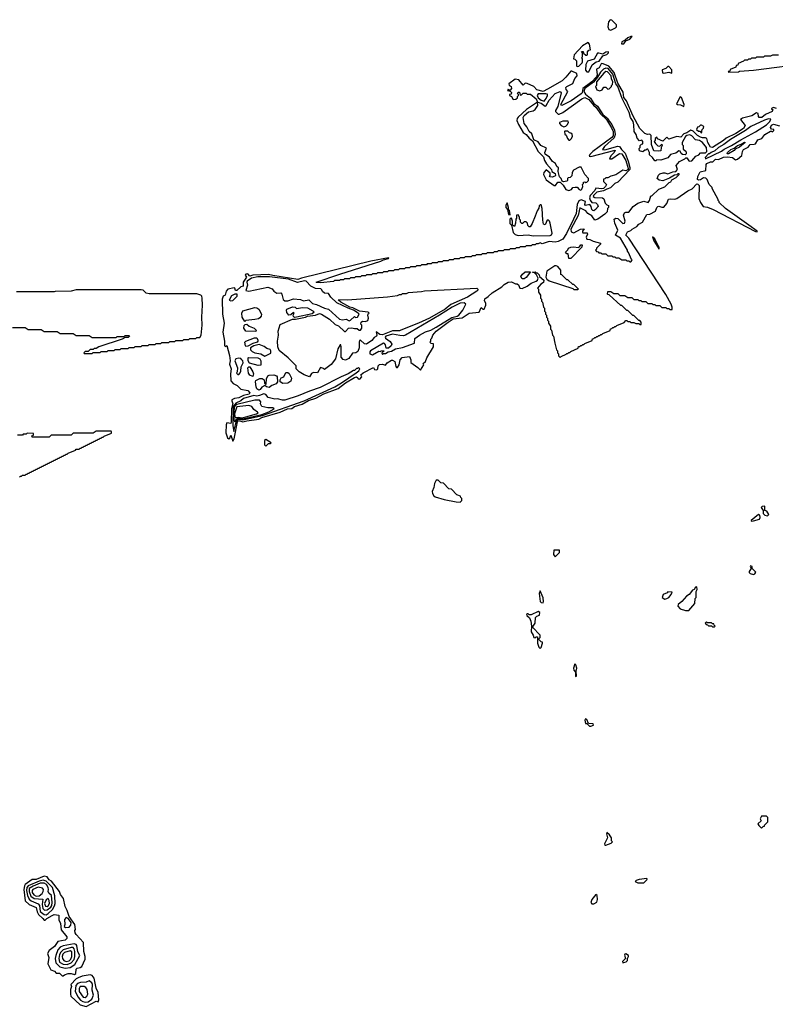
# Model space of a CAD drawing. Extents: x 2889633 to 3052318, y 540750 to 918690.
# Tile 503 of 656: x 2998169 to 3005743, y 792295 to 802166. Entities that reach past the tile are written whole.
import ezdxf

# ---------------------------------------------------------------- set-up
doc = ezdxf.new("R2010")
doc.units = 0

msp = doc.modelspace()

# ---------------------------------------------------------------- linework, layer by layer
at = {"layer": '0CON02XD'}
for points in [[(3004095, 802062.5), (3004140, 802085), (3004150, 802095), (3004150, 802115), (3004105, 802162.5), (3004086.4, 802166.4), (3004072.5, 802145), (3004063.3, 802095), (3004075, 802067.5), (3004095, 802062.5)], [(3004225, 801924), (3004245.8, 801954.2), (3004285, 801970), (3004307.5, 801997.5), (3004295, 801998.8), (3004265, 801986), (3004239.3, 801960.7), (3004206.2, 801945), (3004200, 801925), (3004225, 801924)], [(3003758.3, 801698.3), (3003775, 801700), (3003807.5, 801735), (3003810, 801745), (3003810, 801775), (3003800, 801785), (3003810, 801795), (3003810, 801835), (3003801.7, 801848.3), (3003818.3, 801848.3), (3003821.7, 801831.7), (3003845, 801810), (3003855, 801810), (3003860, 801815), (3003860, 801845), (3003875, 801860), (3003890, 801865), (3003881.7, 801921.7), (3003866.4, 801936.4), (3003810, 801905), (3003727.5, 801815), (3003720, 801775), (3003735, 801770), (3003750, 801755), (3003750, 801705), (3003758.3, 801698.3)], [(3003875, 801642.5), (3003906.7, 801715), (3003947.3, 801742.7), (3003978.3, 801751.7), (3004015, 801803.3), (3004055, 801816.2), (3004071.2, 801835), (3004070, 801845), (3004045, 801842), (3004015, 801820), (3003975, 801832), (3003960, 801830), (3003928.6, 801771.4), (3003860.5, 801749.5), (3003844, 801716), (3003839.3, 801659.3), (3003855, 801643.3), (3003875, 801642.5)], [(3005775, 801810), (3005715, 801810), (3005695, 801800), (3005635, 801800), (3005625, 801790), (3005555, 801790), (3005545, 801780), (3005505, 801780), (3005495, 801770), (3005475, 801770), (3005465, 801760), (3005435, 801760), (3005425, 801750), (3005371.7, 801728.3), (3005368.3, 801711.7), (3005351.7, 801708.3), (3005348.3, 801691.7), (3005291.7, 801668.3), (3005288.3, 801651.7), (3005271.7, 801648.3), (3005275, 801640), (3005373, 801643), (3005385, 801650), (3005525, 801660), (3006096.1, 801733.9)], [(3005755, 801277.5), (3005725, 801286), (3005705, 801276.7), (3005705, 801270), (3005720, 801265), (3005712.5, 801245), (3005645, 801217.5), (3005607.5, 801185), (3005582.5, 801185), (3005573.3, 801195), (3005572.5, 801225), (3005555, 801233.3), (3005508.8, 801201.2), (3005415, 801178), (3005393.3, 801166.7), (3005440, 801105), (3005426, 801075), (3005346.2, 801025), (3005251.7, 800978.3), (3005225, 800954), (3005115, 800886.2), (3005095, 800890), (3005067.5, 800935), (3005056.1, 800976.1), (3005043.6, 800983.6), (3005015, 800981.2), (3004995, 800987.5), (3004963.3, 801005), (3004918.8, 801048.8), (3004895, 801058.8), (3004857.2, 801032.8), (3004825, 801022), (3004795, 800988), (3004755, 800993.8), (3004675, 800970), (3004655, 800990), (3004615, 800950), (3004561.7, 800971.7), (3004555, 800990), (3004540, 800975), (3004540, 800955), (3004530, 800945), (3004542.5, 800925), (3004565, 800902.5), (3004585, 800900), (3004605, 800920), (3004610, 800905), (3004600, 800885), (3004595, 800852.5), (3004575, 800846.7), (3004525, 800852.5), (3004502.5, 800915), (3004500, 801005), (3004485, 801017.5), (3004463, 801017), (3004435, 801026.2), (3004386.2, 801075), (3004315, 801207.5), (3004252, 801352), (3004225.8, 801385), (3004219.5, 801439.5), (3004165, 801528.8), (3004127.5, 801637.5), (3004075, 801700), (3004017.5, 801722.5), (3004005, 801727.5), (3003997, 801723), (3003976.7, 801685), (3003950.8, 801669.2), (3003957.9, 801615), (3003949.6, 801595), (3003904.4, 801545), (3003813.3, 801476.7), (3003806.1, 801433.9), (3003798.2, 801421.8), (3003695.5, 801354.5), (3003605, 801307.5), (3003595, 801310), (3003593, 801317), (3003663.3, 801445), (3003645.8, 801465.8), (3003644, 801485), (3003655, 801497.1), (3003713, 801527), (3003734.3, 801575.7), (3003755.8, 801604.2), (3003755, 801626.7), (3003705, 801650.8), (3003695, 801649.2), (3003645, 801589.2), (3003605.5, 801554.5), (3003461.1, 801468.9), (3003415, 801447.8), (3003352, 801462), (3003322.5, 801495), (3003255, 801527.5), (3003235, 801530), (3003215, 801510), (3003173.3, 801563.3), (3003135, 801570), (3003073.3, 801525), (3003075, 801510), (3003097, 801497), (3003100, 801475), (3003085, 801460), (3003075, 801460), (3003065, 801470), (3003060, 801455), (3003085, 801450), (3003100, 801435), (3003095, 801420), (3003080, 801415), (3003080, 801405), (3003100, 801395), (3003115, 801367.5), (3003141.7, 801368.3), (3003158.3, 801381.7), (3003160, 801395), (3003170, 801405), (3003170, 801415), (3003160, 801425), (3003165, 801440), (3003178.3, 801438.3), (3003185, 801410), (3003198.3, 801411.7), (3003215, 801430), (3003245, 801430), (3003255, 801420), (3003288.3, 801418.3), (3003345, 801372), (3003360, 801340), (3003395, 801330), (3003435, 801300), (3003445, 801306.2), (3003475, 801360), (3003537.5, 801425), (3003587.3, 801447.3), (3003595.8, 801434.2), (3003563, 801297), (3003540, 801255), (3003540, 801245), (3003565, 801220), (3003575, 801220), (3003615, 801237.5), (3003805, 801373.3), (3003835, 801386), (3003875, 801366.7), (3003919.2, 801309.2), (3003948.5, 801285), (3003991.7, 801221.7), (3004050, 801165), (3004101.2, 801081.2), (3004116.9, 801046.9), (3004119.6, 801025), (3004116.5, 801003.5), (3004105.3, 800984.7), (3003913.8, 800845), (3003883.3, 800815), (3003878.3, 800798.3), (3003895, 800793.8), (3004136.7, 800856.7), (3004127.5, 800835), (3004095, 800800), (3004081.7, 800771.7), (3004105, 800772.5), (3004180, 800825), (3004205, 800820), (3004245, 800753.8), (3004269.1, 800675), (3004267.3, 800665), (3004245, 800650), (3004215, 800657.5), (3004145, 800610), (3004093, 800597), (3004065, 800580), (3004045, 800580), (3004035, 800570), (3004021.7, 800568.3), (3004020, 800545), (3004050, 800515), (3004041.2, 800495), (3004020, 800475), (3004005, 800469.5), (3003943.8, 800476.2), (3003934.2, 800455), (3003886.7, 800405), (3003879.2, 800379.2), (3003885.8, 800355.8), (3003903.3, 800333.3), (3003945, 800328.8), (3003960, 800315), (3003966.7, 800293.3), (3003940, 800265), (3003925, 800250), (3003915, 800252.5), (3003903.9, 800263.9), (3003897.5, 800295), (3003885, 800312.5), (3003840, 800305), (3003832.5, 800315), (3003840, 800345), (3003798.8, 800358.8), (3003775, 800351.4), (3003757.8, 800315), (3003745.6, 800225), (3003721.5, 800165), (3003648.5, 800021.5), (3003613.3, 799966.7), (3003565, 799943.8), (3003535, 799936.7), (3003475, 799942.5), (3003405, 799920), (3003385, 799930), (3003365, 799920), (3003345, 799920), (3003335, 799910), (3003305, 799910), (3003295, 799900), (3003245, 799900), (3003235, 799890), (3003185, 799890), (3003175, 799880), (3003145, 799880), (3003135, 799870), (3003085, 799870), (3003075, 799860), (3003025, 799860), (3003015, 799850), (3002965, 799850), (3002955, 799840), (3002925, 799840), (3002915, 799830), (3002855, 799830), (3002845, 799820), (3002805, 799820), (3002795, 799810), (3002745, 799810), (3002735, 799800), (3002705, 799800), (3002695, 799790), (3002635, 799790), (3002625, 799780), (3002585, 799780), (3002575, 799770), (3002525, 799770), (3002515, 799760), (3002475, 799760), (3002465, 799750), (3002415, 799750), (3002405, 799740), (3002365, 799740), (3002355, 799730), (3002305, 799730), (3002295, 799720), (3002255, 799720), (3002245, 799710), (3002195, 799710), (3002185, 799700), (3002145, 799700), (3002135, 799690), (3002085, 799690), (3002075, 799680), (3002035, 799680), (3002025, 799670), (3001975, 799670), (3001965, 799660), (3001925, 799660), (3001915, 799650), (3001865, 799650), (3001855, 799640), (3001815, 799640), (3001805, 799630), (3001755, 799630), (3001745, 799620), (3001705, 799620), (3001695, 799610), (3001645, 799610), (3001635, 799600), (3001595, 799600), (3001585, 799590), (3001535, 799590), (3001525, 799580), (3001485, 799580), (3001475, 799570), (3001425, 799570), (3001415, 799560), (3001385, 799560), (3001375, 799550), (3001325, 799550), (3001315, 799540), (3001185, 799527.5), (3001145, 799530), (3001140, 799535), (3001376.4, 799613.6), (3001790, 799745), (3001815, 799760), (3001865, 799772.5), (3001870, 799775), (3001865, 799780), (3001690, 799745), (3000995, 799576), (3000957.7, 799562.3), (3000705, 799603.3), (3000662.1, 799612.1), (3000585, 799610), (3000505, 799604.3), (3000474.1, 799594.1), (3000455, 799617.5), (3000435, 799616.7), (3000430, 799605), (3000442.5, 799585), (3000408.8, 799535), (3000410, 799495), (3000385, 799487.5), (3000345, 799450.8), (3000333, 799453), (3000326.2, 799475), (3000318.3, 799478.3), (3000255, 799463.3), (3000240, 799445), (3000227.5, 799405), (3000207, 799393), (3000196.7, 799365), (3000200, 799215), (3000217.5, 799125), (3000204, 799035), (3000223.3, 798945), (3000223.3, 798895), (3000235, 798890), (3000245, 798900), (3000270.8, 798800.8), (3000277.1, 798745), (3000273, 798713), (3000289.2, 798665), (3000281.4, 798615), (3000286, 798545), (3000307.7, 798517.7), (3000349.1, 798499.1), (3000385, 798463.3), (3000455, 798447.5), (3000476.7, 798425), (3000467.9, 798412.1), (3000411.1, 798398.9), (3000365, 798375.6), (3000321.7, 798368.3), (3000296.4, 798353.6), (3000294.1, 798344.1), (3000304.2, 798315), (3000290.9, 798265), (3000289.8, 798130.2), (3000285, 798119.2), (3000245, 798126.2), (3000237.1, 798105), (3000236, 798025), (3000252, 797975), (3000265, 797963.3), (3000275, 797970), (3000285, 798000), (3000305, 797942.5), (3000317, 797963), (3000353.4, 798135), (3000362.8, 798147.2), (3000405, 798133.8), (3000445, 798145.6), (3000565, 798160), (3000595, 798176.9), (3000778.8, 798231.2), (3000852.5, 798265), (3000895, 798270), (3000925, 798288.6), (3000999.4, 798310.6), (3001065, 798347.5), (3001136.9, 798373.1), (3001216.7, 798415)], [(3004295, 799740), (3004310, 799755), (3004301.7, 799761.7), (3004271.7, 799831.7), (3004260, 799845), (3004260, 799855), (3004192.5, 799975), (3004140, 800005), (3004163.8, 800055), (3004133.8, 800125), (3004127.5, 800165), (3004145, 800177.5), (3004165, 800173.3), (3004214.2, 800124.2), (3004233, 800127), (3004238.8, 800145), (3004222, 800205), (3004230.7, 800229.3), (3004243.6, 800236.4), (3004275, 800237.5), (3004320, 800295), (3004365, 800326.7), (3004425, 800347.5), (3004470, 800335), (3004482.5, 800355), (3004495, 800400), (3004505, 800400), (3004575, 800467.5), (3004635, 800490), (3004680, 800535), (3004695, 800540), (3004705, 800560), (3004750, 800585), (3004780, 800615), (3004780, 800620), (3004765, 800620), (3004755, 800610), (3004733, 800607), (3004681.7, 800578.3), (3004615, 800552.5), (3004578.3, 800558.3), (3004560, 800575), (3004571.7, 800608.3), (3004585, 800620), (3004618.3, 800631.7), (3004635, 800632.5), (3004665, 800622.5), (3004715, 800642.5), (3004747, 800643), (3004762.5, 800665), (3004750, 800705), (3004783.9, 800746.1), (3004835, 800770), (3004845, 800780), (3004855, 800780), (3004875, 800750), (3004885, 800746.7), (3004905, 800752.5), (3004945, 800797.5), (3004977, 800813), (3004995, 800830), (3005045, 800832.5), (3005057.5, 800845), (3005055, 800886.7), (3005013.8, 800935), (3004985, 800954.2), (3004942.9, 800962.9), (3004905, 801003.3), (3004885, 801011.2), (3004857.5, 801005), (3004843.8, 800995), (3004810, 800935), (3004810, 800915), (3004820, 800905), (3004818.3, 800868.3), (3004845, 800846.7), (3004850, 800835), (3004849.5, 800820.5), (3004840, 800810), (3004813.9, 800813.9), (3004800, 800825), (3004788.3, 800848.3), (3004775, 800850), (3004745, 800826.7), (3004693.9, 800816.1), (3004665, 800782.5), (3004595, 800757.5), (3004555, 800760), (3004545, 800750), (3004535, 800750), (3004512.5, 800785), (3004481.7, 800811.7), (3004483.3, 800835), (3004465, 800867.5), (3004455, 800870), (3004445, 800860), (3004435, 800860), (3004415, 800840), (3004381.7, 800851.7), (3004380, 800875), (3004390, 800885), (3004390, 800905), (3004401.7, 800918.3), (3004417, 800923), (3004416.7, 800945), (3004405, 800957.5), (3004381.7, 800951.7), (3004358.3, 800978.3), (3004350, 801015), (3004330, 801045), (3004326.7, 801113.3), (3004318, 801145), (3004293.3, 801185), (3004276.9, 801235), (3004209.5, 801375), (3004163.5, 801495), (3004145.5, 801525), (3004115, 801620.8), (3004068.2, 801678.2), (3004045, 801681.9), (3004019.7, 801670.3), (3003989.7, 801640.3), (3003961, 801589), (3003921.1, 801538.9), (3003832.5, 801475), (3003825.5, 801445.5), (3003839.1, 801419.1), (3003889.4, 801379.4), (3003925.7, 801325), (3003959.6, 801299.6), (3004015, 801217.1), (3004065.7, 801175.7), (3004080.8, 801145), (3004105.8, 801115.8), (3004130.3, 801060.3), (3004138, 801015), (3004128.6, 800981.4), (3004030, 800895), (3004010, 800865), (3004035, 800862), (3004165, 800896.9), (3004182.5, 800895), (3004201.2, 800865), (3004238.3, 800828.3), (3004267.9, 800747.9), (3004285.8, 800685), (3004285.5, 800664.5), (3004163.8, 800536.2), (3004135, 800524), (3004090.7, 800479.3), (3004055, 800468.8), (3004020.8, 800449.2), (3003955, 800436), (3003920, 800405), (3003917.5, 800395), (3003935, 800382.5), (3004011.7, 800381.7), (3004025, 800370), (3004037, 800327), (3004055, 800310), (3004070, 800305), (3004070, 800285), (3004060, 800275), (3004059.3, 800240.7), (3004035, 800216.7), (3003963.8, 800166.2), (3003935, 800157.5), (3003905, 800198.8), (3003865, 800223.8), (3003845, 800251.2), (3003785, 800280), (3003765.9, 800204.1), (3003694.3, 800065), (3003698.3, 800038.3), (3003725, 800031.2), (3003790, 800065), (3003828.3, 800068.3), (3003810, 800045), (3003810, 800035), (3003815, 800030), (3003858.3, 800028.3), (3003860, 800015), (3003846.7, 799985), (3003853.8, 799965), (3003885, 799961.2), (3003916.1, 799946.1), (3003990, 799925), (3003990, 799915), (3003950, 799875), (3003950, 799865), (3003940, 799855), (3003951.7, 799841.7), (3003968.3, 799838.3), (3003975, 799830), (3003995, 799830), (3004005, 799820), (3004045, 799820), (3004065, 799800), (3004105, 799800), (3004115, 799790), (3004135, 799790), (3004145, 799780), (3004175, 799780), (3004205, 799760), (3004245, 799760), (3004255, 799750), (3004275, 799750), (3004285, 799740), (3004295, 799740)], [(3004705, 801630), (3004706.7, 801665), (3004675, 801696.2), (3004665, 801697.5), (3004645, 801677.5), (3004610, 801665), (3004613, 801633), (3004625, 801630), (3004675, 801640), (3004705, 801630)], [(3003985, 801453.3), (3004006.4, 801463.6), (3004025, 801490), (3004045, 801490), (3004065, 801470), (3004078.3, 801471.7), (3004100, 801495), (3004100, 801505), (3004111.7, 801518.3), (3004113.3, 801545), (3004100, 801575), (3004098, 801605), (3004060, 801645), (3004045, 801646.7), (3004025, 801630), (3003950.8, 801545), (3003950, 801505), (3003940, 801495), (3003955, 801462.5), (3003985, 801453.3)], [(3003425, 801348.8), (3003445.8, 801375), (3003460, 801405), (3003459.3, 801419.3), (3003443.9, 801423.9), (3003365, 801422), (3003357.1, 801405), (3003365, 801384.2), (3003395, 801358.6), (3003425, 801348.8)], [(3004825, 801296.7), (3004831.2, 801315), (3004802.5, 801385), (3004788.3, 801391.7), (3004754.1, 801324.1), (3004762.5, 801315), (3004791.7, 801311.7), (3004825, 801296.7)], [(3003675, 800454.3), (3003700, 800465), (3003715, 800482.5), (3003736.1, 800486.1), (3003756.1, 800486.1), (3003776.7, 800465), (3003795, 800456.7), (3003803.9, 800466.1), (3003812.5, 800495), (3003810, 800515), (3003820, 800525), (3003821.7, 800538.3), (3003835, 800540), (3003842.5, 800532.5), (3003855, 800537.5), (3003870, 800555), (3003870, 800575), (3003832.5, 800615), (3003796.4, 800686.4), (3003777, 800687), (3003720.7, 800659.3), (3003707.5, 800635), (3003705, 800600), (3003687, 800583), (3003668.3, 800581.7), (3003660, 800575), (3003660, 800555), (3003653, 800547), (3003621.2, 800541.2), (3003607.5, 800547.5), (3003596.7, 800575), (3003580, 800590), (3003568.1, 800645), (3003570.7, 800680.7), (3003553.3, 800695), (3003540, 800725), (3003511.2, 800745), (3003478.6, 800788.6), (3003437.3, 800817.3), (3003434, 800835), (3003448.3, 800878.3), (3003392.5, 800905), (3003365, 800942.5), (3003323.3, 800963.3), (3003303.6, 801023.6), (3003276.7, 801045), (3003252.3, 801092.3), (3003224.2, 801124.2), (3003216.7, 801185), (3003226, 801205), (3003268.8, 801241.2), (3003315.9, 801254.1), (3003335, 801266.7), (3003363.8, 801305), (3003360, 801340), (3003247.5, 801265), (3003165, 801190), (3003154, 801175), (3003152.5, 801155), (3003167.5, 801115), (3003214.4, 801034.4), (3003246.7, 801016.7), (3003275, 800978), (3003310.7, 800950.7), (3003366.4, 800845), (3003420, 800790), (3003430.8, 800755), (3003451.2, 800721.2), (3003500.8, 800665), (3003502.5, 800645), (3003535, 800623.3), (3003538.8, 800605), (3003533.8, 800596.2), (3003505, 800587.5), (3003485, 800590), (3003480, 800595), (3003487, 800603), (3003486.2, 800626.2), (3003445, 800660), (3003423.3, 800635), (3003418.8, 800615), (3003445, 800562.5), (3003525, 800502.5), (3003540, 800505), (3003562.5, 800537.5), (3003587, 800537), (3003618.2, 800508.2), (3003644, 800465), (3003675, 800454.3)], [(3005045, 800772.5), (3005205, 800847.5), (3005231.7, 800868.3), (3005305, 800904), (3005397.5, 800962.5), (3005545, 801041.2), (3005655, 801113.3), (3005690, 801145), (3005698.3, 801168.3), (3005675, 801172.5), (3005635, 801160), (3005497.5, 801095), (3005445.8, 801054.2), (3005293.3, 800965), (3005226.1, 800913.9), (3005175, 800886.2), (3005136.7, 800853.3), (3005100, 800835), (3005085, 800820), (3005075, 800820), (3005040, 800785), (3005045, 800772.5)], [(3001216.7, 798415), (3001360.7, 798469.3), (3001434, 798525), (3001525, 798580), (3001546.2, 798586.2), (3001557, 798577), (3001560, 798565), (3001576.7, 798563.3), (3001597.5, 798585), (3001590, 798605), (3001612.5, 798625), (3001715, 798680), (3001725, 798660), (3001750, 798655), (3001760, 798665), (3001763, 798697), (3001775, 798710), (3001805, 798712.5), (3001835, 798703.8), (3001853.6, 798726.4), (3001895, 798753.8), (3001905, 798753.8), (3001928.1, 798738.1), (3001938.3, 798688.3), (3001945, 798680), (3001955, 798680), (3001973.3, 798705), (3001983, 798757), (3002001.7, 798778.3), (3002075, 798790), (3002090, 798755), (3002090.7, 798730.7), (3002159.3, 798679.3), (3002185, 798652.5), (3002220, 798705), (3002211.7, 798718.3), (3002235, 798740), (3002250, 798775), (3002316.7, 798885), (3002318.3, 798918.3), (3002295, 798920), (3002280, 798935), (3002290, 798945), (3002290, 798965), (3002300, 798975), (3002310, 799005), (3002342.5, 799045), (3002465.5, 799134.5), (3002515, 799166.5), (3002605, 799176.2), (3002675, 799222.5), (3002775, 799233.8), (3002795, 799280), (3002810, 799265), (3002825, 799263.3), (3002842.5, 799305), (3002842.5, 799325), (3002828.3, 799348.3), (3002830.7, 799369.3), (3002865, 799390), (3002905, 799427.5), (3003003, 799487), (3003025, 799510), (3003064.1, 799535.9), (3003099.3, 799539.3), (3003138.3, 799518.3), (3003157, 799517), (3003168.8, 799508.8), (3003183.8, 799473.8), (3003205, 799470), (3003255, 799496.2), (3003294.4, 799525.6), (3003346.5, 799543.5), (3003360, 799555), (3003366.7, 799576.7), (3003348.3, 799608.3), (3003328.3, 799628.3), (3003310, 799635), (3003335, 799640), (3003345, 799630), (3003355, 799630), (3003375, 799610), (3003380.7, 799590.7), (3003421.4, 799555), (3003418.6, 799531.4), (3003392.5, 799515), (3003360, 799475), (3003370, 799465), (3003370, 799435), (3003390, 799405), (3003390, 799375), (3003400, 799365), (3003400, 799345), (3003410, 799335), (3003420, 799285), (3003430, 799275), (3003430, 799245), (3003440, 799235), (3003440, 799215), (3003450, 799205), (3003450, 799185), (3003460, 799175), (3003460, 799155), (3003470, 799145), (3003470, 799125), (3003490, 799095), (3003490, 799065), (3003500, 799055), (3003510, 799005), (3003520, 798995), (3003533, 798923), (3003550, 798855), (3003560, 798845), (3003560, 798825), (3003570, 798815), (3003570, 798795), (3003585, 798780), (3003595, 798790), (3003648.3, 798811.7), (3003655, 798820), (3003665, 798820), (3003675, 798830), (3003685, 798830), (3003695, 798840), (3003768.3, 798871.7), (3003771.7, 798888.3), (3003785, 798890), (3003795, 798900), (3003805, 798900), (3003815, 798910), (3003825, 798910), (3003835, 798920), (3003908.3, 798951.7), (3003911.7, 798968.3), (3003925, 798970), (3003935, 798980), (3003945, 798980), (3003955, 798990), (3003965, 798990), (3003975, 799000), (3003985, 799000), (3003995, 799010), (3004005, 799010), (3004015, 799020), (3004088.3, 799051.7), (3004091.7, 799068.3), (3004105, 799070), (3004115, 799080), (3004125, 799080), (3004135, 799090), (3004145, 799090), (3004155, 799100), (3004228.3, 799131.7), (3004245, 799150), (3004255, 799150), (3004265, 799140), (3004285, 799140), (3004295, 799130), (3004325, 799130), (3004345, 799120), (3004375, 799120), (3004385, 799110), (3004398.3, 799111.7), (3004400, 799135), (3004385, 799150), (3004375, 799150), (3004325, 799200), (3004315, 799200), (3004265, 799250), (3004255, 799250), (3004205, 799300), (3004195, 799300), (3004078.3, 799408.3), (3004065, 799410), (3004060, 799415), (3004065, 799440), (3004095, 799440), (3004125, 799420), (3004165, 799420), (3004185, 799400), (3004235, 799400), (3004265, 799380), (3004305, 799380), (3004325, 799360), (3004365, 799360), (3004375, 799350), (3004395, 799350), (3004405, 799340), (3004445, 799340), (3004465, 799320), (3004505, 799320), (3004515, 799310), (3004535, 799310), (3004545, 799300), (3004585, 799300), (3004605, 799280), (3004645, 799280), (3004655, 799270), (3004675, 799270), (3004685, 799260), (3004708.3, 799261.7), (3004710, 799285), (3004700, 799315), (3004645, 799410), (3004275, 799977.5), (3004243.3, 800005), (3004261.4, 800038.6), (3004295, 800052.5), (3004308, 800065), (3004355, 800094.2), (3004375, 800116), (3004412, 800135), (3004455, 800212.5), (3004485, 800217.5), (3004543.8, 800246.2), (3004555, 800282.5), (3004565, 800293.3), (3004575, 800298), (3004607, 800287), (3004625, 800287.5), (3004656, 800325), (3004674.2, 800365.8), (3004695, 800371.2), (3004735, 800365.8), (3004756.4, 800373.6), (3004865, 800450.6), (3004909.8, 800470.2), (3004955, 800520), (3004968.3, 800518.3), (3004980, 800505), (3004977.5, 800375), (3004992.3, 800332.3), (3005020, 800295), (3005065, 800287.5), (3005120, 800265), (3005545, 800042.5), (3005560, 800040), (3005560, 800045), (3005476.9, 800106.9), (3005244.2, 800274.2), (3005180, 800335), (3005180, 800345), (3005170, 800355), (3005170, 800365), (3005110, 800475), (3005110, 800485), (3005080, 800515), (3005060, 800565), (3005048.3, 800578.3), (3005025, 800580), (3004995, 800560), (3004975, 800556.7), (3004963.8, 800565), (3004965.8, 800595), (3004989.7, 800640.3), (3005047, 800653), (3005050, 800715), (3005057.5, 800725), (3005095, 800742.5), (3005117, 800743), (3005145, 800766.7), (3005173.8, 800763.8), (3005225, 800786.7), (3005265, 800790), (3005315, 800783.3), (3005345, 800762.2), (3005363.5, 800766.5), (3005407.1, 800805), (3005413.3, 800845), (3005423.6, 800866.4), (3005470, 800890), (3005490, 800915), (3005533, 800917), (3005545, 800923.3), (3005567, 800963), (3005607.5, 800975), (3005640, 801015), (3005695, 801047.5), (3005705, 801050), (3005715, 801043.3), (3005730, 801055), (3005730, 801065), (3005705, 801070), (3005696.7, 801085), (3005705, 801110), (3005725, 801120), (3005783.8, 801103.8)], [(3003625, 801092.5), (3003645, 801100), (3003656.4, 801113.6), (3003670, 801135), (3003668.3, 801148.3), (3003615, 801147.5), (3003580, 801135), (3003580, 801125), (3003597, 801107), (3003625, 801092.5)], [(3005005, 801030), (3005010, 801065), (3005025, 801080), (3005027.5, 801095), (3005005, 801110), (3004995, 801110), (3004978.3, 801091.7), (3004961.7, 801088.3), (3004952.5, 801065), (3004975, 801050), (3004988.3, 801048.3), (3005005, 801030)], [(3003685, 800960), (3003698.3, 800971.7), (3003710, 800995), (3003708.3, 801018.3), (3003695, 801030), (3003681.7, 801031.7), (3003665, 801050), (3003635, 801050), (3003630, 801045), (3003635, 801020), (3003648.3, 801008.3), (3003660, 800975), (3003675, 800960), (3003685, 800960)], [(3005265, 800820), (3005260, 800825), (3005262.5, 800835), (3005297.5, 800865), (3005332.5, 800877.5), (3005365, 800906), (3005402.5, 800917.5), (3005435, 800937.5), (3005440, 800935), (3005385, 800887.5), (3005341.7, 800868.3), (3005330, 800855), (3005275, 800822.5), (3005265, 800820)], [(3003085, 800210), (3003080, 800255), (3003070, 800265), (3003070, 800285), (3003055, 800330), (3003043, 800307), (3003043, 800283), (3003060, 800265), (3003070, 800215), (3003085, 800210)], [(3003315, 799998), (3003485, 800001.2), (3003500, 800010), (3003506.7, 800025), (3003487.5, 800125), (3003480, 800145), (3003465, 800160), (3003451.7, 800148.3), (3003440, 800115), (3003435, 800110), (3003420, 800115), (3003412.5, 800155), (3003407.5, 800275), (3003395, 800310), (3003385, 800310), (3003375, 800300), (3003371.7, 800278.3), (3003355, 800250), (3003337.5, 800195), (3003306.7, 800123.3), (3003285, 800090), (3003275, 800090), (3003261.7, 800101.7), (3003260, 800125), (3003245, 800140), (3003225, 800140), (3003208.3, 800121.7), (3003201.7, 800121.7), (3003190, 800135), (3003190, 800155), (3003180, 800165), (3003180, 800185), (3003165, 800210), (3003150, 800205), (3003150, 800175), (3003143, 800167), (3003140, 800125), (3003128.3, 800091.7), (3003110, 800105), (3003110, 800145), (3003100, 800175), (3003095, 800180), (3003083, 800167), (3003083, 800123), (3003100, 800105), (3003114.1, 800034.1), (3003135, 800013.3), (3003165, 800004), (3003265, 800010), (3003315, 799998)], [(3004580, 799870), (3004580, 799885), (3004571.7, 799891.7), (3004535, 799970), (3004511.7, 799988.3), (3004525, 799950), (3004575, 799870), (3004580, 799870)], [(3003695, 799773.3), (3003673.6, 799773.6), (3003667.5, 799817.5), (3003655, 799820), (3003640, 799835), (3003665, 799860), (3003670, 799875), (3003693.6, 799886.4), (3003725, 799890), (3003766.2, 799883.8), (3003780, 799890), (3003795, 799910), (3003808.3, 799908.3), (3003802.5, 799885), (3003695, 799773.3)], [(3003765, 799460), (3003770, 799465), (3003725, 799510), (3003715, 799510), (3003665, 799560), (3003655, 799560), (3003605, 799610), (3003593.3, 799613.3), (3003593.3, 799655), (3003563.2, 799693.2), (3003545, 799700), (3003532.3, 799697.7), (3003453.3, 799645), (3003443.8, 799585), (3003453.8, 799565), (3003475, 799548.8), (3003715, 799470), (3003723, 799463), (3003765, 799460)], [(3001471.7, 799148.3), (3001485, 799152.5), (3001525, 799190), (3001535, 799180), (3001555, 799182.5), (3001570, 799215), (3001560, 799225), (3001513.3, 799255), (3001462.8, 799272.8), (3001349.2, 799329.2), (3001287.5, 799385), (3001265, 799420), (3001225, 799423.3), (3001205, 799440), (3001198.3, 799458.3), (3001187, 799467), (3001133, 799473), (3001086.4, 799496.4), (3001040, 799545), (3001025, 799548), (3000953, 799533), (3000862.5, 799565), (3000673, 799587), (3000555, 799588.2), (3000493.9, 799576.1), (3000450, 799545), (3000446, 799535), (3000452.9, 799505), (3000435, 799450), (3000465, 799446.2), (3000655, 799483.3), (3000698.8, 799468.8), (3000717.5, 799445), (3000745, 799426.2), (3000785, 799428.8), (3000796.2, 799415), (3000810.5, 799360.5), (3000825, 799346.7), (3000855, 799346.7), (3000915, 799366.7), (3000985, 799360), (3001015, 799348.8), (3001067, 799357), (3001102.3, 799322.3), (3001145, 799310), (3001225, 799273.8), (3001265, 799263.8), (3001375, 799164), (3001405, 799158), (3001443, 799163), (3001471.7, 799148.3)], [(3003225, 799570), (3003205, 799570), (3003193, 799593), (3003207.5, 799615), (3003235, 799637.5), (3003288.3, 799638.3), (3003245, 799583.3), (3003225, 799570)], [(2998895, 798820), (2998905, 798830), (2998975, 798830), (2998985, 798840), (2999045, 798840), (2999055, 798850), (2999115, 798850), (2999125, 798860), (2999175, 798860), (2999185, 798870), (2999255, 798870), (2999265, 798880), (2999315, 798880), (2999325, 798890), (2999385, 798890), (2999395, 798900), (2999455, 798900), (2999465, 798910), (2999525, 798910), (2999535, 798920), (2999585, 798920), (2999595, 798930), (2999665, 798930), (2999675, 798940), (2999725, 798940), (2999735, 798950), (2999805, 798950), (2999815, 798960), (2999865, 798960), (2999875, 798970), (2999935, 798970), (2999945, 798980), (2999975, 798980), (2999988.8, 799005), (2999999.4, 799105), (2999993.8, 799185), (3000001.5, 799305), (2999999.4, 799375), (2999995, 799393.3), (2999985, 799404), (2999945, 799418.8), (2999465, 799418.8), (2999436, 799426), (2999405, 799453.3), (2999385, 799458.8), (2998735, 799458.8), (2998685, 799443.3), (2998525, 799442.5), (2998515, 799437.5), (2998135, 799437.5)], [(3000285, 799347.5), (3000305, 799352.5), (3000347.5, 799395), (3000350, 799415), (3000323.8, 799416.2), (3000291.7, 799398.3), (3000270, 799355), (3000285, 799347.5)], [(3001075, 798586.7), (3001020, 798605), (3000970, 798635), (3000940, 798665), (3000940, 798695), (3000860, 798775), (3000768.8, 798848.8), (3000756.6, 798886.6), (3000754.3, 798944.3), (3000761.4, 799005), (3000759.4, 799045), (3000780.9, 799109.1), (3000905, 799162.5), (3000935, 799163.8), (3001035, 799183.3), (3001055, 799192.5), (3001135, 799203.3), (3001175, 799220), (3001195, 799213.8), (3001273.3, 799165), (3001331.4, 799111.4), (3001365.8, 799095.8), (3001425, 799040), (3001435, 799040), (3001465, 799072.5), (3001497, 799077), (3001525, 799070), (3001551.7, 799071.7), (3001570, 799055), (3001585, 799052.5), (3001597, 799073), (3001600, 799095), (3001600, 799105), (3001590, 799115), (3001592.5, 799135), (3001605, 799142.5), (3001635, 799140), (3001660, 799150), (3001666.1, 799173.9), (3001657.1, 799205), (3001661.7, 799218.3), (3001672.5, 799225), (3001663.3, 799233.3), (3001575, 799245.5), (3001507.2, 799277.2), (3001478, 799285), (3001386.2, 799335), (3001363.8, 799355), (3001367.5, 799362.5), (3001455, 799357.5), (3001855, 799387.5), (3001955, 799400), (3001975, 799410), (3001995, 799410), (3002005, 799420), (3002045, 799420), (3002065, 799430), (3002195, 799440), (3002225, 799447.5), (3002750, 799475), (3002762.5, 799465), (3002762.5, 799455), (3002752.5, 799445), (3002656.4, 799383.6), (3002489.3, 799310.7), (3002435, 799264.2), (3002277.5, 799175), (3002165, 799122.5), (3001990, 799055), (3001975, 799047.5), (3001905, 799046), (3001805, 799005.5), (3001780.4, 799010.4), (3001742.5, 799037.5), (3001750, 799005), (3001746.8, 798993.2), (3001721.4, 798978.6), (3001699.6, 798950.4), (3001645, 798914.4), (3001625, 798918), (3001585, 798952.5), (3001575, 798950), (3001570, 798935), (3001571.2, 798875), (3001558.7, 798841.3), (3001537.5, 798825), (3001505, 798823.3), (3001468.9, 798771.1), (3001435, 798754.2), (3001410.2, 798760.2), (3001392.7, 798782.7), (3001390, 798885), (3001387, 798907), (3001381.7, 798908.3), (3001357.5, 798865), (3001333.3, 798765), (3001289.7, 798710.3), (3001225, 798660), (3001215, 798670), (3001185, 798680), (3001155, 798627.5), (3001115, 798628), (3001095, 798620), (3001075, 798586.7)], [(3001705, 798807.5), (3001768.3, 798841.7), (3001785, 798840), (3001793, 798847), (3001815, 798850), (3001818.3, 798841.7), (3001800, 798825), (3001805, 798810), (3001815, 798820), (3001835, 798820), (3001863, 798837), (3001897, 798843), (3001935, 798867.5), (3002005, 798881.2), (3002125, 798922.5), (3002131.2, 798968.8), (3002175, 799002.5), (3002235, 799037.5), (3002290, 799055), (3002345, 799084.2), (3002500.7, 799179.3), (3002555.5, 799194.5), (3002570, 799205), (3002612.5, 799255), (3002640, 799315), (3002625, 799327.5), (3002585, 799325.8), (3002505, 799284.3), (3002377.3, 799202.7), (3002035, 799004.2), (3002015, 798998.1), (3001978.8, 798998.8), (3001905, 799013.3), (3001840, 798995), (3001832.5, 798985), (3001836.7, 798975), (3001881.7, 798941.7), (3001897.5, 798915), (3001892.5, 798895), (3001867, 798873), (3001841.7, 798871.7), (3001836.7, 798905), (3001825, 798920), (3001815, 798922.5), (3001683.6, 798846.4), (3001677.5, 798835), (3001680, 798815), (3001705, 798807.5)], [(3000425, 799140), (3000400, 799185), (3000396.7, 799225), (3000405, 799247.5), (3000525, 799282.5), (3000545, 799278.8), (3000565, 799263.3), (3000593.8, 799215), (3000588.8, 799195), (3000575, 799177.5), (3000561.7, 799168.3), (3000525, 799160), (3000435, 799150), (3000425, 799140)], [(3000925, 799180), (3000911.7, 799191.7), (3000910, 799205), (3000920, 799225), (3000915, 799230), (3000885, 799207.5), (3000865, 799202.5), (3000845, 799230), (3000842.5, 799255), (3000847.5, 799265), (3000905, 799288), (3000930, 799285), (3000945, 799272.5), (3001005, 799282), (3001055, 799276.2), (3001108.3, 799248.3), (3001120, 799235), (3001101.7, 799218.3), (3000945, 799182.5), (3000925, 799180)], [(3000535, 799040), (3000435, 799042.5), (3000416, 799075), (3000419.3, 799100.7), (3000428.3, 799111.7), (3000445, 799112.5), (3000470, 799095), (3000520, 799075), (3000540, 799055), (3000535, 799040)], [(2998095, 799080), (2998225, 799080), (2998255, 799060), (2998385, 799060), (2998415, 799040), (2998545, 799040), (2998575, 799020), (2998705, 799020), (2998735, 799000), (2998865, 799000), (2998895, 798980), (2999135, 798980), (2999145, 798990), (2999215, 798990), (2999225, 799000), (2999265, 799000), (2999270, 798995), (2999255, 798980), (2999225, 798980), (2999197, 798963), (2998963, 798887), (2998935, 798870), (2998915, 798870), (2998905, 798860), (2998875, 798860), (2998855, 798840), (2998825, 798840), (2998810, 798825), (2998815, 798820), (2998895, 798820)], [(3000435, 798890), (3000432.5, 798895), (3000427, 798933), (3000435, 798942.5), (3000523, 798977), (3000546.4, 798976.4), (3000556.7, 798955), (3000556.7, 798945), (3000547.5, 798935), (3000505, 798921.2), (3000455, 798893.8), (3000435, 798890)], [(3000625, 798793.3), (3000685, 798822.5), (3000686.7, 798845), (3000680, 798860), (3000645, 798870), (3000618.8, 798888.8), (3000570.5, 798910.5), (3000515, 798897.8), (3000482, 798875), (3000481.2, 798855), (3000498.8, 798838.8), (3000525, 798827.5), (3000585.5, 798815.5), (3000625, 798793.3)], [(3000365, 798610), (3000380, 798625), (3000387, 798643), (3000387.5, 798685), (3000409.2, 798725), (3000405.8, 798745), (3000396.9, 798756.9), (3000385, 798768.8), (3000365, 798774.2), (3000336.7, 798765), (3000326.2, 798745), (3000352.5, 798675), (3000350, 798635), (3000343, 798623), (3000355, 798610), (3000365, 798610)], [(3000558.3, 798698.3), (3000473, 798723), (3000457.5, 798745), (3000460, 798775), (3000465, 798780), (3000555, 798776.7), (3000575, 798767.5), (3000586.2, 798745), (3000585, 798702.5), (3000558.3, 798698.3)], [(3000315, 798037.5), (3000343.6, 798145), (3000355, 798161.1), (3000405, 798153.9), (3000603.3, 798196.7), (3001021.2, 798345), (3001326.7, 798485), (3001396, 798525), (3001542.5, 798625), (3001567.5, 798645), (3001580, 798665), (3001565, 798680), (3001555, 798670), (3001545, 798670), (3001525, 798650), (3001515, 798650), (3001460, 798615), (3001390, 798585), (3001181.7, 798478.3), (3001075, 798443.3), (3000960, 798395), (3000825, 798351.2), (3000801.7, 798351.7), (3000753.6, 798366.4), (3000725, 798362.5), (3000658.3, 798378.3), (3000635, 798410), (3000615, 798416.7), (3000572.3, 798397.7), (3000545, 798392), (3000515, 798400), (3000412.1, 798367.9), (3000385, 798344), (3000335, 798320.6), (3000309.1, 798285), (3000303.8, 798095), (3000315, 798037.5)], [(3000505, 798590), (3000475, 798602.5), (3000462.2, 798622.2), (3000454.2, 798675), (3000465, 798687.5), (3000476.2, 798686.2), (3000506.2, 798635), (3000512.5, 798615), (3000505, 798590)], [(3000565, 798452), (3000546.2, 798465), (3000538, 798485), (3000531.2, 798535), (3000535, 798547.5), (3000575, 798570), (3000600.5, 798570.5), (3000620, 798555), (3000623, 798523), (3000635, 798510), (3000640, 798515), (3000642.5, 798565), (3000656.2, 798595), (3000668.3, 798601.7), (3000715, 798606), (3000743.3, 798595), (3000750, 798585), (3000752.5, 798535), (3000740, 798515), (3000695, 798497.5), (3000670.7, 798479.3), (3000644, 798484), (3000625, 798500), (3000595, 798482.5), (3000580, 798460), (3000565, 798452)], [(3000805, 798520), (3000780, 798535), (3000780, 798555), (3000790, 798575), (3000815, 798587.5), (3000835, 798630), (3000855, 798630), (3000869.3, 798619.3), (3000893, 798573), (3000888.3, 798541.7), (3000855, 798523.3), (3000805, 798520)], [(3000325, 798133.3), (3000338.7, 798161.3), (3000355, 798171.9), (3000405, 798165.3), (3000595, 798206.9), (3000666.2, 798235), (3000720, 798265), (3000706.4, 798276.4), (3000655, 798276.7), (3000595, 798290), (3000583.8, 798315), (3000586.4, 798336.4), (3000572.5, 798352.5), (3000525, 798352.5), (3000345, 798307.7), (3000328.2, 798295), (3000318.9, 798275), (3000313, 798195), (3000315.5, 798155.5), (3000325, 798133.3)], [(3000395, 798175.4), (3000435, 798184.1), (3000542.5, 798215), (3000557.5, 798225), (3000553, 798233), (3000517, 798257), (3000495, 798290), (3000465, 798300), (3000344, 798285), (3000322.8, 798215), (3000325.6, 798185), (3000335, 798177.5), (3000365, 798181.1), (3000395, 798175.4)], [(2998165, 797580), (2998175, 797590), (2998185, 797590), (2998195, 797600), (2998225, 797600), (2998235, 797610), (2998245, 797610), (2998255, 797620), (2998265, 797620), (2998275, 797630), (2998285, 797630), (2998295, 797640), (2998305, 797640), (2998315, 797650), (2998325, 797650), (2998335, 797660), (2998345, 797660), (2998355, 797670), (2998365, 797670), (2998375, 797680), (2998385, 797680), (2998395, 797690), (2998405, 797690), (2998415, 797700), (2998425, 797700), (2998435, 797710), (2998445, 797710), (2998455, 797720), (2998465, 797720), (2998475, 797730), (2998485, 797730), (2998495, 797740), (2998505, 797740), (2998515, 797750), (2998525, 797750), (2998535, 797760), (2998545, 797760), (2998555, 797770), (2998565, 797770), (2998575, 797780), (2998585, 797780), (2998595, 797790), (2998605, 797790), (2998615, 797800), (2998625, 797800), (2998635, 797810), (2998645, 797810), (2998655, 797820), (2998728.3, 797851.7), (2998735, 797860), (2998765, 797860), (2998775, 797870), (2998785, 797870), (2998795, 797880), (2998805, 797880), (2998815, 797890), (2998825, 797890), (2998835, 797900), (2998845, 797900), (2998855, 797910), (2998865, 797910), (2998875, 797920), (2998885, 797920), (2998895, 797930), (2998905, 797930), (2998915, 797940), (2998925, 797940), (2998935, 797950), (2998945, 797950), (2998955, 797960), (2998965, 797960), (2998975, 797970), (2998985, 797970), (2998995, 797980), (2999005, 797980), (2999015, 797990), (2999088.3, 798021.7), (2999090, 798035), (2999085, 798040), (2998935, 798040), (2998905, 798020), (2998705, 798020), (2998685, 798000), (2998485, 798000), (2998465, 797980), (2998295, 797980), (2998290, 797995), (2998308.3, 798001.7), (2998308.3, 798018.3), (2998245, 798020), (2998235, 798010), (2998205, 798010), (2998195, 798000), (2998145, 798000)], [(3000635, 797890), (3000663, 797917), (3000681.7, 797918.3), (3000690, 797925), (3000635, 797956.7), (3000623.6, 797946.4), (3000622.5, 797915), (3000623, 797903), (3000635, 797890)], [(3002585, 797330), (3002600, 797345), (3002600, 797365), (3002590, 797375), (3002588.3, 797388.3), (3002551.7, 797401.7), (3002498.3, 797458.3), (3002471.7, 797461.7), (3002418.3, 797518.3), (3002391.7, 797521.7), (3002365, 797550), (3002345, 797550), (3002327.5, 797515), (3002320, 797475), (3002303.3, 797435), (3002306.4, 797416.4), (3002321.7, 797391.7), (3002332.5, 797382.5), (3002425, 797357.5), (3002545, 797332.5), (3002585, 797330)], [(3005665, 797193.3), (3005677.5, 797205), (3005658.3, 797238.3), (3005640, 797245), (3005638.3, 797288.3), (3005610, 797285), (3005602.5, 797275), (3005620, 797245), (3005620, 797215), (3005638.3, 797198.3), (3005665, 797193.3)], [(3005500, 797140), (3005525, 797142.5), (3005585, 797160), (3005593, 797177), (3005589.3, 797199.3), (3005575, 797206.7), (3005500, 797145), (3005500, 797140)], [(3003535, 796780), (3003580, 796825), (3003578.3, 796848.3), (3003521.7, 796848.3), (3003520, 796805), (3003535, 796780)], [(3005525, 796602.5), (3005539.3, 796610.7), (3005547, 796627), (3005510, 796665), (3005510, 796685), (3005495, 796690), (3005490, 796685), (3005500, 796665), (3005480, 796635), (3005480, 796625), (3005490, 796615), (3005525, 796602.5)], [(3003415, 796320), (3003420, 796335), (3003415, 796370), (3003385, 796440), (3003377.5, 796415), (3003387.5, 796335), (3003395, 796322.5), (3003415, 796320)], [(3004635, 796357.5), (3004655, 796362.5), (3004676.4, 796373.6), (3004700, 796405), (3004708.3, 796428.3), (3004665, 796430), (3004658.3, 796421.7), (3004620, 796405), (3004610, 796375), (3004635, 796357.5)], [(3004841.7, 796241.7), (3004875, 796242.5), (3004937, 796313), (3004940, 796365), (3004950, 796375), (3004950, 796435), (3004960, 796455), (3004955, 796480), (3004943.6, 796476.4), (3004930, 796455), (3004913.6, 796446.4), (3004880, 796405), (3004853.6, 796386.4), (3004806.4, 796333.6), (3004768.3, 796301.7), (3004767.5, 796285), (3004791.2, 796261.2), (3004841.7, 796241.7)], [(3003385, 795862.5), (3003397, 795873), (3003410, 795915), (3003410, 795925), (3003395, 795930), (3003370, 795955), (3003387, 795973), (3003387, 795997), (3003310, 796075), (3003337.5, 796115), (3003338.3, 796171.7), (3003353, 796187), (3003380, 796195), (3003381.7, 796221.7), (3003365, 796232.5), (3003295, 796200), (3003275, 796200), (3003265, 796210), (3003255, 796210), (3003250, 796205), (3003251.7, 796191.7), (3003278.8, 796168.8), (3003294, 796135), (3003300, 796085), (3003295, 796030), (3003317, 795997), (3003323.3, 795973.3), (3003335, 795970), (3003345, 795980), (3003358.3, 795978.3), (3003360, 795915), (3003372.5, 795875), (3003385, 795862.5)], [(3005135, 796080), (3005140, 796085), (3005130, 796095), (3005128.3, 796108.3), (3005115, 796110), (3005105, 796120), (3005065, 796120), (3005055, 796130), (3005040, 796115), (3005051.7, 796101.7), (3005065, 796100), (3005075, 796090), (3005105, 796090), (3005115, 796080), (3005135, 796080)], [(3003745, 795580), (3003750, 795585), (3003747.5, 795635), (3003753.3, 795665), (3003745, 795700), (3003735, 795710), (3003718.8, 795665), (3003723.3, 795645), (3003740, 795625), (3003740, 795585), (3003745, 795580)], [(3003895, 795082.5), (3003920, 795095), (3003918.3, 795108.3), (3003871.7, 795111.7), (3003855, 795150), (3003841.7, 795158.3), (3003833.8, 795145), (3003840, 795110), (3003855, 795110), (3003880, 795085), (3003895, 795082.5)], [(3005605, 794060), (3005625, 794080), (3005635, 794080), (3005640, 794095), (3005670, 794125), (3005667, 794167), (3005655, 794180), (3005605, 794180), (3005592.5, 794155), (3005600, 794135), (3005567.5, 794105), (3005577, 794087), (3005605, 794060)], [(3004045, 793890), (3004098.3, 793911.7), (3004110, 793925), (3004100, 793935), (3004100, 793965), (3004082.5, 793995), (3004055, 794016.7), (3004050, 794005), (3004060, 793965), (3004031.2, 793905), (3004035, 793890), (3004045, 793890)], [(2998605, 792580), (2998618.3, 792591.7), (2998655, 792602.5), (2998683, 792603), (2998717, 792593), (2998730, 792605), (2998735, 792646.7), (2998745, 792656.7), (2998775, 792662.5), (2998792.5, 792675), (2998823.6, 792746.4), (2998823.3, 792775), (2998810, 792825), (2998807.5, 792915), (2998733.6, 792993.6), (2998725, 793010), (2998722.5, 793035), (2998727.5, 793045), (2998720, 793095), (2998665.6, 793175), (2998645, 793236.7), (2998624, 793275), (2998606.7, 793355), (2998576.7, 793395), (2998568, 793425), (2998487.9, 793527.9), (2998465, 793543.8), (2998442.5, 793572.5), (2998415, 793580), (2998335, 793546), (2998293.9, 793546.1), (2998224.1, 793495.9), (2998216, 793484), (2998208.8, 793445), (2998225, 793332.5), (2998265, 793296.7), (2998332.5, 793265), (2998342.7, 793222.7), (2998356.8, 793196.8), (2998401.2, 793155), (2998415, 793137.5), (2998425, 793137.5), (2998440, 793155), (2998495, 793186.7), (2998515, 793193.8), (2998559.3, 793189.3), (2998562.3, 793142.3), (2998576.2, 793105), (2998582.7, 793042.7), (2998641.7, 792971.7), (2998642.5, 792955), (2998625, 792937.5), (2998552.5, 792925), (2998515.9, 792874.1), (2998462.5, 792835), (2998447.5, 792805), (2998460, 792765), (2998450.7, 792700.7), (2998481.7, 792641.7), (2998516.1, 792626.1), (2998535, 792607.5), (2998567, 792607), (2998595, 792580), (2998605, 792580)], [(2998435, 793192.5), (2998455, 793204), (2998496, 793245), (2998519.1, 793280.9), (2998524.2, 793305), (2998522.3, 793382.3), (2998498, 793465), (2998435, 793529.2), (2998405, 793538.1), (2998365, 793528.9), (2998255, 793483.1), (2998238.9, 793465), (2998236.9, 793435), (2998245.7, 793385), (2998265, 793348.8), (2998285, 793332), (2998355, 793303.8), (2998365.6, 793285.6), (2998374.5, 793224.5), (2998414.4, 793194.4), (2998435, 793192.5)], [(2998418.3, 793238.3), (2998445, 793241.2), (2998480.7, 793269.3), (2998490, 793285), (2998494.3, 793315), (2998487.5, 793385), (2998459.3, 793409.3), (2998453.8, 793425), (2998458, 793445), (2998454.2, 793465), (2998436.2, 793496.2), (2998415, 793510.6), (2998375, 793508.6), (2998305, 793480), (2998265, 793456), (2998262.2, 793425), (2998280.5, 793380.5), (2998315, 793355.8), (2998399.5, 793349.5), (2998392.2, 793295), (2998402, 793255), (2998418.3, 793238.3)], [(2998335, 793380), (2998365, 793382.5), (2998393.8, 793405), (2998403.8, 793425), (2998406.7, 793446.7), (2998398.8, 793458.8), (2998355, 793470.6), (2998301.2, 793445), (2998294, 793435), (2998294.1, 793415.9), (2998311.5, 793391.5), (2998335, 793380)], [(3004425, 793513.8), (3004457.5, 793545), (3004455, 793557.5), (3004380, 793545), (3004350, 793535), (3004340, 793525), (3004365, 793513.8), (3004425, 793513.8)], [(3003925, 793302.5), (3003955, 793320), (3003962.5, 793345), (3003957, 793387), (3003945, 793397.5), (3003903.8, 793345), (3003893.3, 793315), (3003903, 793303), (3003925, 793302.5)], [(2998445, 793276), (2998455, 793282), (2998465.7, 793305), (2998464, 793335), (2998455, 793356.2), (2998435, 793343.8), (2998417.5, 793305), (2998428.8, 793278.8), (2998445, 793276)], [(2998626.4, 793066.4), (2998665, 793070), (2998682.7, 793087.3), (2998685.6, 793115), (2998655, 793155.7), (2998634, 793166), (2998618, 793145), (2998620, 793095), (2998614.2, 793074.2), (2998626.4, 793066.4)], [(2998625, 792656), (2998675, 792664), (2998721.2, 792695), (2998771.2, 792785), (2998751.7, 792821.7), (2998742, 792885), (2998735, 792896.2), (2998715, 792902.5), (2998605, 792882), (2998575, 792868.8), (2998550.3, 792839.7), (2998529.2, 792785), (2998525.8, 792755), (2998531.9, 792711.9), (2998569.5, 792669.5), (2998625, 792656)], [(2998645, 792694), (2998685, 792710), (2998714.2, 792745), (2998720.8, 792775), (2998720, 792825), (2998715, 792852.5), (2998704.1, 792864.1), (2998685, 792865.8), (2998605, 792840.8), (2998580.9, 792819.1), (2998567.5, 792795), (2998560, 792755), (2998567.7, 792717.7), (2998605, 792698), (2998645, 792694)], [(2998635, 792725.7), (2998665, 792731.4), (2998682.2, 792747.8), (2998691.4, 792775), (2998690.8, 792820.8), (2998675, 792830.8), (2998616.8, 792813.2), (2998602.4, 792797.6), (2998594.3, 792775), (2998596, 792755), (2998610, 792735), (2998635, 792725.7)], [(3004215, 792710), (3004225, 792712.5), (3004248.3, 792721.7), (3004260, 792735), (3004260, 792755), (3004270, 792775), (3004270, 792785), (3004245, 792802.5), (3004235, 792797.5), (3004232.3, 792787.7), (3004240, 792755), (3004212.5, 792725), (3004215, 792710)], [(2998835, 792273.3), (2998935, 792327.5), (2998955, 792320), (2998961.7, 792338.3), (2998954.3, 792415), (2998936.6, 792456.6), (2998915, 792557.5), (2998895, 792582.5), (2998875, 792590), (2998793.6, 792576.4), (2998755, 792560), (2998735, 792550), (2998680, 792495), (2998687.5, 792475), (2998677.5, 792445), (2998676.7, 792395), (2998682.5, 792375), (2998775, 792290), (2998835, 792273.3)], [(2998825, 792315.8), (2998855, 792320.6), (2998890.8, 792345), (2998908, 792385), (2998896.4, 792436.4), (2998898, 792495), (2998891.2, 792511.2), (2998865, 792528.8), (2998835, 792518), (2998777.1, 792512.9), (2998746.8, 792503.2), (2998730.8, 792485), (2998725.8, 792425), (2998753.8, 792365), (2998778.8, 792335), (2998802.1, 792322.1), (2998825, 792315.8)], [(2998825, 792363.3), (2998843, 792377), (2998850, 792395), (2998843.8, 792445), (2998832.7, 792462.7), (2998815, 792473.8), (2998776.1, 792473.9), (2998764.2, 792455), (2998764, 792425), (2998803.3, 792365), (2998825, 792363.3)]]:
    msp.add_lwpolyline(points, dxfattribs=at)

doc.saveas('drawing.dxf')
